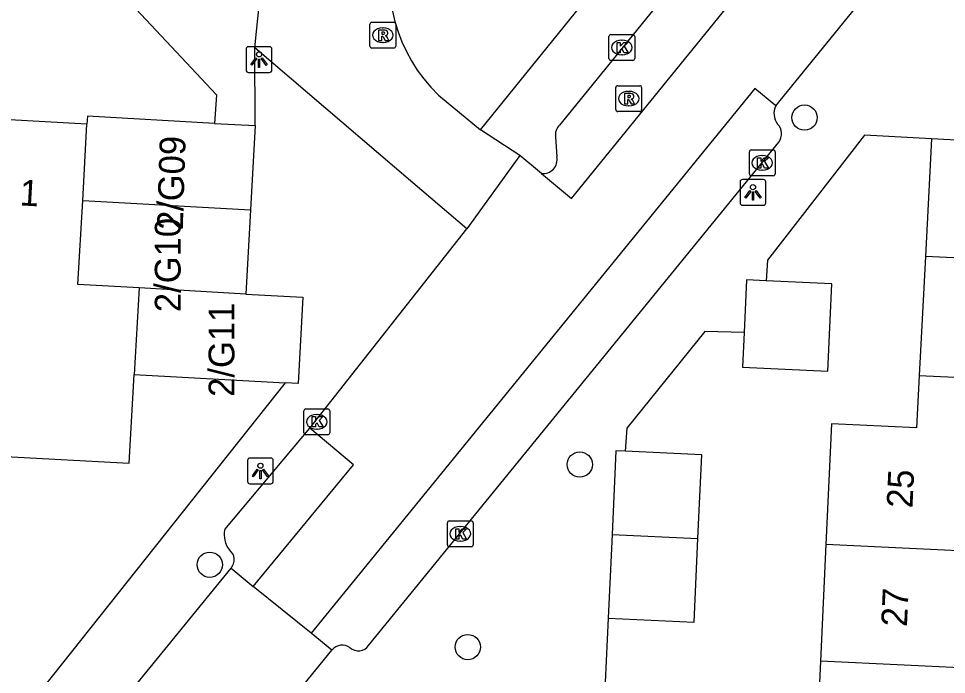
# Model space of a CAD drawing. Extents: x 162990 to 165007, y 383433 to 384336.
# Drawn here: x 164672.87 to 164708.8, y 383639.05 to 383664.42 of the extents above; entities that cross this region are included whole.
import ezdxf

# ---------------------------------------------------------------- set-up
doc = ezdxf.new("R2010")
doc.units = 0
for name, color, linetype in [('IMGEO_Boom', 7, 'Continuous'), ('IMGEO_Kolk', 7, 'Continuous'), ('IMGEO_Lichtpunt', 7, 'Continuous'), ('IMGEO_Pand', 7, 'Continuous'), ('IMGEO_Pand_nummerreeks', 7, 'Continuous'), ('IMGEO_Rijbaan_lokaal_open', 7, 'Continuous'), ('IMGEO_Rioolput', 7, 'Continuous'), ('IMGEO_Voetpad_open', 7, 'Continuous')]:
    doc.layers.add(name, color=color, linetype=linetype)

msp = doc.modelspace()

# ---------------------------------------------------------------- linework, layer by layer
at = {"layer": 'IMGEO_Boom'}
for centre in [(164703.302, 383660.585), (164694.599, 383647.165), (164680.274, 383643.289), (164690.264, 383640.104)]:
    msp.add_circle(centre, 0.489, dxfattribs=at)
at = {"layer": 'IMGEO_Kolk'}
for p, q in [((164695.801, 383663.795), (164696.653, 383663.795)), ((164695.726, 383662.869), (164695.726, 383663.721)), ((164696.214, 383663.575), (164696.239, 383663.575)), ((164696.727, 383663.721), (164696.727, 383662.869)), ((164696.653, 383662.795), (164695.801, 383662.795)), ((164696.237, 383663.015), (164696.212, 383663.015)), ((164701.165, 383658.408), (164701.165, 383659.26)), ((164701.24, 383659.334), (164702.092, 383659.334)), ((164701.653, 383659.114), (164701.678, 383659.114)), ((164702.166, 383659.26), (164702.166, 383658.408)), ((164701.676, 383658.554), (164701.651, 383658.554)), ((164702.092, 383658.334), (164701.24, 383658.334)), ((164683.92, 383648.392), (164683.92, 383649.244)), ((164683.995, 383649.318), (164684.847, 383649.318)), ((164684.408, 383649.098), (164684.433, 383649.098)), ((164684.921, 383649.244), (164684.921, 383648.392)), ((164684.847, 383648.318), (164683.995, 383648.318)), ((164684.431, 383648.538), (164684.406, 383648.538)), ((164689.474, 383644.056), (164689.474, 383644.908)), ((164689.549, 383644.982), (164690.401, 383644.982)), ((164689.962, 383644.762), (164689.987, 383644.762)), ((164690.475, 383644.908), (164690.475, 383644.056)), ((164689.985, 383644.202), (164689.96, 383644.202)), ((164690.401, 383643.982), (164689.549, 383643.982))]:
    msp.add_line(p, q, dxfattribs=at)
for points in [[(164695.801, 383663.795), (164696.653, 383663.795)], [(164695.726, 383662.869), (164695.726, 383663.721)], [(164696.047, 383663.495), (164696.17, 383663.495), (164696.17, 383663.344), (164696.3, 383663.495), (164696.464, 383663.495), (164696.318, 383663.344), (164696.471, 383663.095), (164696.319, 383663.095), (164696.234, 383663.259), (164696.17, 383663.192), (164696.17, 383663.095), (164696.047, 383663.095), (164696.047, 383663.495)], [(164696.727, 383663.721), (164696.727, 383662.869)], [(164696.653, 383662.795), (164695.801, 383662.795)], [(164701.165, 383658.408), (164701.165, 383659.26)], [(164701.24, 383659.334), (164702.092, 383659.334)], [(164702.166, 383659.26), (164702.166, 383658.408)], [(164701.486, 383659.034), (164701.609, 383659.034), (164701.609, 383658.883), (164701.739, 383659.034), (164701.903, 383659.034), (164701.757, 383658.883), (164701.91, 383658.634), (164701.758, 383658.634), (164701.673, 383658.798), (164701.609, 383658.731), (164701.609, 383658.634), (164701.486, 383658.634), (164701.486, 383659.034)], [(164702.092, 383658.334), (164701.24, 383658.334)], [(164683.92, 383648.392), (164683.92, 383649.244)], [(164683.995, 383649.318), (164684.847, 383649.318)], [(164684.241, 383649.018), (164684.364, 383649.018), (164684.364, 383648.867), (164684.494, 383649.018), (164684.658, 383649.018), (164684.512, 383648.867), (164684.665, 383648.618), (164684.513, 383648.618), (164684.428, 383648.782), (164684.364, 383648.715), (164684.364, 383648.618), (164684.241, 383648.618), (164684.241, 383649.018)], [(164684.921, 383649.244), (164684.921, 383648.392)], [(164684.847, 383648.318), (164683.995, 383648.318)], [(164689.474, 383644.056), (164689.474, 383644.908)], [(164689.549, 383644.982), (164690.401, 383644.982)], [(164690.475, 383644.908), (164690.475, 383644.056)], [(164689.795, 383644.682), (164689.918, 383644.682), (164689.918, 383644.531), (164690.048, 383644.682), (164690.212, 383644.682), (164690.066, 383644.531), (164690.219, 383644.282), (164690.067, 383644.282), (164689.982, 383644.446), (164689.918, 383644.379), (164689.918, 383644.282), (164689.795, 383644.282), (164689.795, 383644.682)], [(164690.401, 383643.982), (164689.549, 383643.982)]]:
    msp.add_lwpolyline(points, dxfattribs=at)
for centre, start, end in [((164695.803, 383663.719), 91.552, 178.448), ((164695.803, 383663.719), 91.552, 178.448), ((164696.651, 383663.719), 1.552, 88.448), ((164696.651, 383663.719), 1.552, 88.448), ((164695.803, 383662.871), 181.552, 268.448), ((164695.803, 383662.871), 181.552, 268.448), ((164696.651, 383662.871), 271.552, 358.448), ((164696.651, 383662.871), 271.552, 358.448), ((164701.242, 383659.258), 91.552, 178.448), ((164701.242, 383659.258), 91.552, 178.448), ((164702.09, 383659.258), 1.552, 88.448), ((164702.09, 383659.258), 1.552, 88.448), ((164701.242, 383658.41), 181.552, 268.448), ((164701.242, 383658.41), 181.552, 268.448), ((164702.09, 383658.41), 271.552, 358.448), ((164702.09, 383658.41), 271.552, 358.448), ((164683.997, 383649.242), 91.552, 178.448), ((164683.997, 383649.242), 91.552, 178.448), ((164684.845, 383649.242), 1.552, 88.448), ((164684.845, 383649.242), 1.552, 88.448), ((164683.997, 383648.394), 181.552, 268.448), ((164683.997, 383648.394), 181.552, 268.448), ((164684.845, 383648.394), 271.552, 358.448), ((164684.845, 383648.394), 271.552, 358.448), ((164689.551, 383644.906), 91.552, 178.448), ((164689.551, 383644.906), 91.552, 178.448), ((164690.399, 383644.906), 1.552, 88.448), ((164690.399, 383644.906), 1.552, 88.448), ((164689.551, 383644.058), 181.552, 268.448), ((164689.551, 383644.058), 181.552, 268.448), ((164690.399, 383644.058), 271.552, 358.448), ((164690.399, 383644.058), 271.552, 358.448)]:
    msp.add_arc(centre, 0.0765, start, end, dxfattribs=at)
for centre, major_axis, ratio, start_param, end_param in [((164696.213, 383663.295), (-0.387, 0.002), 0.722429, 4.712389, 7.853982), ((164696.238, 383663.295), (-0.39, 0.002), 0.717154, 1.570796, 4.712389), ((164701.652, 383658.834), (-0.387, 0.002), 0.722429, 4.712389, 7.853982), ((164701.677, 383658.834), (-0.39, 0.002), 0.717154, 1.570796, 4.712389), ((164684.407, 383648.818), (-0.387, 0.002), 0.722429, 4.712389, 7.853982), ((164684.432, 383648.818), (-0.39, 0.002), 0.717154, 1.570796, 4.712389), ((164689.961, 383644.482), (-0.387, 0.002), 0.722429, 4.712389, 7.853982), ((164689.986, 383644.482), (-0.39, 0.002), 0.717154, 1.570796, 4.712389)]:
    msp.add_ellipse(centre, major_axis=major_axis, ratio=ratio, start_param=start_param, end_param=end_param, dxfattribs=at)
at = {"layer": 'IMGEO_Lichtpunt'}
for p, q in [((164681.683, 383663.234), (164681.683, 383662.427)), ((164681.683, 383663.234), (164681.683, 383662.427)), ((164682.585, 383663.329), (164681.777, 383663.329)), ((164682.585, 383663.329), (164681.777, 383663.329)), ((164682.679, 383662.427), (164682.679, 383663.234)), ((164682.679, 383662.427), (164682.679, 383663.234)), ((164681.777, 383662.333), (164682.585, 383662.333)), ((164681.777, 383662.333), (164682.585, 383662.333)), ((164700.807, 383658.096), (164700.807, 383657.289)), ((164700.807, 383658.096), (164700.807, 383657.289)), ((164701.709, 383658.191), (164700.901, 383658.191)), ((164701.709, 383658.191), (164700.901, 383658.191)), ((164701.803, 383657.289), (164701.803, 383658.096)), ((164701.803, 383657.289), (164701.803, 383658.096)), ((164700.901, 383657.195), (164701.709, 383657.195)), ((164700.901, 383657.195), (164701.709, 383657.195)), ((164681.736, 383647.321), (164681.736, 383646.514)), ((164681.736, 383647.321), (164681.736, 383646.514)), ((164682.638, 383647.416), (164681.83, 383647.416)), ((164682.638, 383647.416), (164681.83, 383647.416)), ((164682.732, 383646.514), (164682.732, 383647.321)), ((164682.732, 383646.514), (164682.732, 383647.321)), ((164681.83, 383646.42), (164682.638, 383646.42)), ((164681.83, 383646.42), (164682.638, 383646.42))]:
    msp.add_line(p, q, dxfattribs=at)
for points in [[(164682.057, 383662.898), (164682.096, 383662.87), (164681.908, 383662.608), (164681.87, 383662.635), (164682.057, 383662.898)], [(164682.159, 383662.85), (164682.206, 383662.85), (164682.206, 383662.528), (164682.159, 383662.528), (164682.159, 383662.85)], [(164682.269, 383662.87), (164682.307, 383662.897), (164682.494, 383662.635), (164682.455, 383662.607), (164682.269, 383662.87)], [(164701.181, 383657.76), (164701.22, 383657.732), (164701.032, 383657.47), (164700.994, 383657.497), (164701.181, 383657.76)], [(164701.283, 383657.712), (164701.33, 383657.712), (164701.33, 383657.39), (164701.283, 383657.39), (164701.283, 383657.712)], [(164701.393, 383657.732), (164701.431, 383657.759), (164701.618, 383657.497), (164701.579, 383657.469), (164701.393, 383657.732)], [(164682.11, 383646.985), (164682.149, 383646.957), (164681.961, 383646.695), (164681.923, 383646.722), (164682.11, 383646.985)], [(164682.212, 383646.937), (164682.259, 383646.937), (164682.259, 383646.615), (164682.212, 383646.615), (164682.212, 383646.937)], [(164682.322, 383646.957), (164682.36, 383646.984), (164682.547, 383646.722), (164682.508, 383646.694), (164682.322, 383646.957)]]:
    msp.add_lwpolyline(points, dxfattribs=at)
for centre in [(164682.182, 383663.032), (164701.306, 383657.894), (164682.235, 383647.119)]:
    msp.add_circle(centre, 0.0994, dxfattribs=at)
for centre, start, end in [((164681.777, 383663.234), 90, 180), ((164681.777, 383663.234), 90, 180), ((164682.585, 383663.234), 0, 90), ((164682.585, 383663.234), 0, 90), ((164681.777, 383662.427), 180, 270), ((164681.777, 383662.427), 180, 270), ((164682.585, 383662.427), 270, 0), ((164682.585, 383662.427), 270, 360), ((164700.901, 383658.096), 90, 180), ((164700.901, 383658.096), 90, 180), ((164701.709, 383658.096), 0, 90), ((164701.709, 383658.096), 0, 90), ((164700.901, 383657.289), 180, 270), ((164700.901, 383657.289), 180, 270), ((164701.709, 383657.289), 270, 0), ((164701.709, 383657.289), 270, 360), ((164681.83, 383647.321), 90, 180), ((164681.83, 383647.321), 90, 180), ((164682.638, 383647.321), 0, 90), ((164682.638, 383647.321), 0, 90), ((164681.83, 383646.514), 180, 270), ((164681.83, 383646.514), 180, 270), ((164682.638, 383646.514), 270, 0), ((164682.638, 383646.514), 270, 360)]:
    msp.add_arc(centre, 0.0946, start, end, dxfattribs=at)
at = {"layer": 'IMGEO_Pand'}
for points in [[(164675.518, 383660.33), (164670.892, 383660.589)], [(164680.462, 383660.362), (164675.535, 383660.638), (164675.518, 383660.33)], [(164675.355, 383657.382), (164675.518, 383660.33)], [(164680.462, 383660.362), (164682.03, 383660.274)], [(164682.03, 383660.274), (164681.848, 383657.017)], [(164708.216, 383659.759), (164707.982, 383655.211)], [(164710.378, 383659.649), (164708.216, 383659.759)], [(164677.535, 383653.994), (164675.173, 383654.126), (164675.355, 383657.382)], [(164675.355, 383657.382), (164681.848, 383657.017)], [(164681.848, 383657.017), (164681.665, 383653.759)], [(164720.939, 383656.805), (164714.366, 383657.114), (164714.263, 383654.916), (164707.982, 383655.211)], [(164707.982, 383655.211), (164707.746, 383650.614)], [(164700.966, 383652.273), (164700.904, 383650.935), (164704.199, 383650.782), (164704.356, 383654.157), (164701.82, 383654.275)], [(164701.82, 383654.275), (164701.06, 383654.31), (164700.966, 383652.273)], [(164677.535, 383653.994), (164677.343, 383650.651)], [(164681.665, 383653.759), (164677.535, 383653.994)], [(164681.665, 383653.759), (164683.884, 383653.635), (164683.697, 383650.295), (164683.196, 383650.323)], [(164672.362, 383647.481), (164677.15, 383647.213), (164677.343, 383650.651)], [(164677.343, 383650.651), (164683.196, 383650.323)], [(164707.746, 383650.614), (164707.641, 383648.582), (164704.347, 383648.735), (164704.13, 383644.071)], [(164707.746, 383650.614), (164717.443, 383650.157)], [(164696.361, 383647.677), (164696.002, 383647.694), (164695.852, 383644.461)], [(164699.177, 383644.304), (164699.327, 383647.539), (164696.361, 383647.677)], [(164717.234, 383645.657), (164710.711, 383645.964), (164710.609, 383643.766), (164704.13, 383644.071)], [(164695.852, 383644.461), (164695.702, 383641.225)], [(164695.852, 383644.461), (164699.177, 383644.304)], [(164695.702, 383641.225), (164699.027, 383641.071), (164699.177, 383644.304)], [(164704.13, 383644.071), (164703.92, 383639.557)], [(164717.024, 383641.143), (164710.502, 383641.45), (164710.4, 383639.252), (164703.92, 383639.557)], [(164703.92, 383639.557), (164703.711, 383635.043)]]:
    msp.add_lwpolyline(points, dxfattribs=at)
at = {"layer": 'IMGEO_Rijbaan_lokaal_open'}
for points in [[(164693.113, 383658.421), (164694.281, 383657.457), (164704.817, 383670.422)], [(164702.186, 383661.039), (164707.833, 383667.972)], [(164682.021, 383663.284), (164682.427, 383667.338)], [(164690.223, 383656.283), (164688.131, 383658.066), (164682.021, 383663.284)], [(164702.186, 383661.039), (164701.374, 383661.707), (164684.196, 383640.646)], [(164689.125, 383661.453), (164690.75, 383660.108)], [(164692.275, 383659.113), (164690.75, 383660.108)], [(164692.275, 383659.113), (164690.223, 383656.283)], [(164693.113, 383658.421), (164692.275, 383659.113)], [(164684.148, 383648.569), (164690.223, 383656.283)], [(164681.959, 383642.448), (164685.835, 383647.159), (164684.148, 383648.569)], [(164673.225, 383633.507), (164681.1, 383643.159)], [(164681.1, 383643.159), (164681.959, 383642.448)], [(164684.196, 383640.646), (164681.959, 383642.448)], [(164685.006, 383639.984), (164684.196, 383640.646)], [(164674.688, 383627.321), (164677.227, 383630.437), (164685.006, 383639.984)]]:
    msp.add_lwpolyline(points, dxfattribs=at)
msp.add_arc((164693.481, 383665.939), 6.253, 164.4878, 225.8413, dxfattribs=at)
at = {"layer": 'IMGEO_Rioolput'}
for p, q in [((164686.474, 383663.348), (164686.474, 383664.2)), ((164686.549, 383664.274), (164687.401, 383664.274)), ((164687.475, 383664.2), (164687.475, 383663.348)), ((164686.962, 383664.054), (164686.987, 383664.054)), ((164686.985, 383663.494), (164686.96, 383663.494)), ((164687.401, 383663.274), (164686.549, 383663.274)), ((164695.994, 383660.894), (164695.994, 383661.746)), ((164696.069, 383661.82), (164696.921, 383661.82)), ((164696.482, 383661.6), (164696.507, 383661.6)), ((164696.995, 383661.746), (164696.995, 383660.894)), ((164696.505, 383661.04), (164696.48, 383661.04)), ((164696.921, 383660.82), (164696.069, 383660.82))]:
    msp.add_line(p, q, dxfattribs=at)
for points in [[(164686.474, 383663.348), (164686.474, 383664.2)], [(164686.549, 383664.274), (164687.401, 383664.274)], [(164687.475, 383664.2), (164687.475, 383663.348)], [(164687.063, 383663.972), (164686.811, 383663.974), (164686.811, 383663.574)], [(164686.989, 383663.893), (164686.935, 383663.893), (164686.935, 383663.812)], [(164686.935, 383663.812), (164686.987, 383663.812)], [(164686.811, 383663.574), (164686.935, 383663.574), (164686.935, 383663.736), (164686.946, 383663.736)], [(164686.993, 383663.707), (164687.064, 383663.574), (164687.204, 383663.574), (164687.139, 383663.7)], [(164687.401, 383663.274), (164686.549, 383663.274)], [(164695.994, 383660.894), (164695.994, 383661.746)], [(164696.069, 383661.82), (164696.921, 383661.82)], [(164696.995, 383661.746), (164696.995, 383660.894)], [(164696.583, 383661.518), (164696.331, 383661.52), (164696.331, 383661.12)], [(164696.331, 383661.12), (164696.455, 383661.12), (164696.455, 383661.282), (164696.466, 383661.282)], [(164696.509, 383661.439), (164696.455, 383661.439), (164696.455, 383661.358)], [(164696.455, 383661.358), (164696.507, 383661.358)], [(164696.513, 383661.253), (164696.584, 383661.12), (164696.724, 383661.12), (164696.659, 383661.246)], [(164696.921, 383660.82), (164696.069, 383660.82)]]:
    msp.add_lwpolyline(points, dxfattribs=at)
for centre, radius, start, end in [((164686.551, 383664.198), 0.0765, 91.552, 178.448), ((164686.551, 383664.198), 0.0765, 91.552, 178.448), ((164687.399, 383664.198), 0.0765, 1.552, 88.448), ((164687.399, 383664.198), 0.0765, 1.552, 88.448), ((164686.971, 383664.001), 0.19, 274.7715, 282.9687), ((164686.995, 383663.797), 0.0964, 77.0061, 93.1865), ((164687.009, 383663.854), 0.0378, 276.6634, 79.6772), ((164687.062, 383663.862), 0.109, 350.3612, 89.416), ((164687.06, 383663.862), 0.112, 277.5842, 350.9817), ((164687.044, 383663.647), 0.108, 29.5134, 73.7905), ((164686.945, 383663.683), 0.0533, 26.0293, 88.6989), ((164686.551, 383663.35), 0.0765, 181.552, 268.448), ((164686.551, 383663.35), 0.0765, 181.552, 268.448), ((164687.399, 383663.35), 0.0765, 271.552, 358.448), ((164687.399, 383663.35), 0.0765, 271.552, 358.448), ((164696.071, 383661.744), 0.0765, 91.552, 178.448), ((164696.071, 383661.744), 0.0765, 91.552, 178.448), ((164696.919, 383661.744), 0.0765, 1.552, 88.448), ((164696.919, 383661.744), 0.0765, 1.552, 88.448), ((164696.465, 383661.229), 0.0533, 26.0293, 88.6989), ((164696.491, 383661.547), 0.19, 274.7715, 282.9687), ((164696.515, 383661.343), 0.0964, 77.0061, 93.1865), ((164696.529, 383661.4), 0.0378, 276.6634, 79.6772), ((164696.582, 383661.408), 0.109, 350.3612, 89.416), ((164696.58, 383661.408), 0.112, 277.5842, 350.9817), ((164696.564, 383661.193), 0.108, 29.5134, 73.7905), ((164696.071, 383660.896), 0.0765, 181.552, 268.448), ((164696.071, 383660.896), 0.0765, 181.552, 268.448), ((164696.919, 383660.896), 0.0765, 271.552, 358.448), ((164696.919, 383660.896), 0.0765, 271.552, 358.448)]:
    msp.add_arc(centre, radius, start, end, dxfattribs=at)
for centre, major_axis, ratio, start_param, end_param in [((164686.961, 383663.774), (-0.387, 0.002), 0.722429, 4.712389, 7.853982), ((164686.986, 383663.774), (-0.39, 0.002), 0.717154, 1.570796, 4.712389), ((164696.481, 383661.32), (-0.387, 0.002), 0.722429, 4.712389, 7.853982), ((164696.506, 383661.32), (-0.39, 0.002), 0.717154, 1.570796, 4.712389)]:
    msp.add_ellipse(centre, major_axis=major_axis, ratio=ratio, start_param=start_param, end_param=end_param, dxfattribs=at)
at = {"layer": 'IMGEO_Voetpad_open'}
for points in [[(164702.523, 383671.009), (164693.82, 383660.299)], [(164690.75, 383660.108), (164699.423, 383670.83)], [(164671.259, 383665.922), (164676.64, 383665.629), (164680.541, 383661.472), (164680.462, 383660.362)], [(164682.03, 383660.274), (164682.021, 383663.284)], [(164693.661, 383659.838), (164693.711, 383659.071)], [(164708.216, 383659.759), (164705.618, 383659.912), (164701.866, 383655.075), (164701.82, 383654.275)], [(164686.423, 383640.165), (164702.304, 383659.636)], [(164700.966, 383652.273), (164699.444, 383652.31), (164696.419, 383648.565), (164696.361, 383647.677)], [(164683.196, 383650.323), (164673.127, 383637.665)], [(164680.852, 383644.646), (164684.148, 383648.569)], [(164695.702, 383641.225), (164695.583, 383638.75)]]:
    msp.add_lwpolyline(points, dxfattribs=at)
for centre, radius, start, end in [((164702.773, 383660.747), 0.656, 153.5386, 218.6578), ((164694.162, 383659.923), 0.508, 132.2861, 189.6551), ((164701.86, 383659.961), 0.55, 323.8244, 43.1959), ((164693.179, 383658.961), 0.544, 263.0515, 11.7204), ((164681.791, 383644.452), 0.959, 168.3251, 218.0583), ((164680.745, 383643.481), 0.479, 317.8315, 52.5867), ((164685.404, 383639.681), 0.501, 52.3445, 142.7061), ((164686.028, 383640.435), 0.479, 228.4389, 325.6331)]:
    msp.add_arc(centre, radius, start, end, dxfattribs=at)

# ---------------------------------------------------------------- texts
at = {"layer": 'IMGEO_Pand_nummerreeks'}
for s, rotation, p in [('2/G09', 88.2101, (164679.229, 383656.22)), ('1', 356.7914, (164672.897, 383657.192)), ('2/G10', 90, (164679.147, 383653.06)), ('2/G11', 90, (164681.23, 383649.782)), ('25', 87.3391, (164707.478, 383645.463)), ('27', 87.3391, (164707.265, 383640.875))]:
    msp.add_text(s, height=1, rotation=rotation, dxfattribs=at).set_placement(p)

doc.saveas('drawing.dxf')
